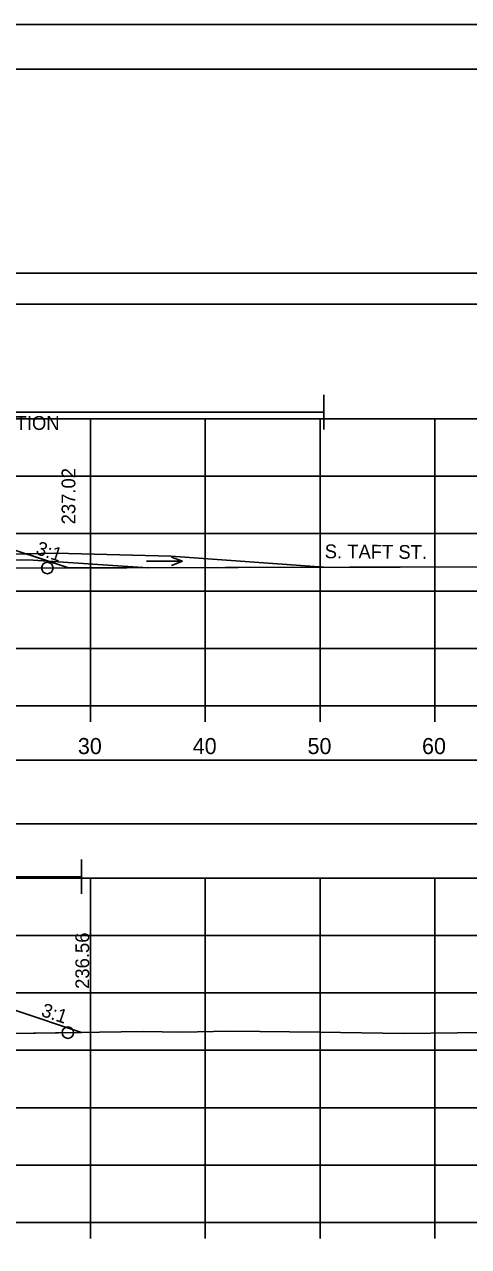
# Model space of a CAD drawing. Extents: x 1369627 to 1374022, y 380035 to 398173.
# Drawn here: x 1372122.8 to 1372161.5, y 389959.2 to 390065.7 of the extents above; entities that cross this region are included whole.
import ezdxf

# ---------------------------------------------------------------- set-up
doc = ezdxf.new("R2010")
doc.units = 0
for name, color, linetype in [('Default', 7, 'Continuous'), ('R_Alt Surface', 7, 'Continuous'), ('R_Axis', 7, 'Continuous'), ('R_Axis Annot', 7, 'Continuous'), ('R_Border', 7, 'Continuous'), ('R_Drive', 7, 'Continuous'), ('R_Exist Surface', 7, 'Continuous'), ('R_Fin Surface', 7, 'Continuous'), ('R_Grid', 7, 'Continuous'), ('R_MOT', 7, 'Continuous'), ('R_No Plot', 7, 'Continuous'), ('R_Water Annot', 7, 'Continuous'), ('R_Xsect Elev', 7, 'Continuous'), ('R_Xsect Slope', 7, 'Continuous'), ('T_Vehicle Path Lt Minor', 7, 'Continuous'), ('T_Vehicle Path Rt', 7, 'Continuous')]:
    doc.layers.add(name, color=color, linetype=linetype)

msp = doc.modelspace()

# ---------------------------------------------------------------- linework, layer by layer
at = {"layer": 'Default'}
for points in [[(1371948.53, 390041.3), (1372248.53, 390041.3), (1372248.53, 390044.01), (1371948.53, 390044.01)], [(1371948.53, 389996.05), (1372248.53, 389996.05), (1372248.53, 390001.57), (1371948.53, 390001.57)]]:
    msp.add_lwpolyline(points, close=True, dxfattribs=at)
at = {"layer": 'R_Axis'}
for p, q in [((1371948.53, 390006.31), (1372248.53, 390006.31)), ((1372128.53, 390004.91), (1372128.53, 390006.31)), ((1372138.53, 390004.91), (1372138.53, 390006.31)), ((1372148.53, 390004.91), (1372148.53, 390006.31)), ((1372158.53, 390004.91), (1372158.53, 390006.31)), ((1371948.53, 389961.31), (1372248.53, 389961.31)), ((1372128.53, 389959.91), (1372128.53, 389961.31)), ((1372138.53, 389959.91), (1372138.53, 389961.31)), ((1372148.53, 389959.91), (1372148.53, 389961.31)), ((1372158.53, 389959.91), (1372158.53, 389961.31))]:
    msp.add_line(p, q, dxfattribs=at)
at = {"layer": 'R_Border'}
msp.add_line((1371940.53, 390061.77), (1372256.71, 390061.77), dxfattribs=at)
at = {"layer": 'R_Drive'}
for p, q in [((1372113.53, 390019.36), (1372125.53, 390019.6)), ((1372125.53, 390019.6), (1372135.53, 390019.34)), ((1372135.53, 390019.34), (1372148.86, 390018.38))]:
    msp.add_line(p, q, dxfattribs=at)
at = {"layer": 'R_Exist Surface'}
for points in [[(1372113.38, 390018.3), (1372127.84, 390018.33), (1372131.71, 390018.33), (1372151.09, 390018.39), (1372155.51, 390018.39), (1372174.36, 390018.44)], [(1372119.73, 389977.74), (1372133.13, 389977.95), (1372136.44, 389977.89), (1372140.66, 389977.97), (1372148.49, 389977.9), (1372155.84, 389977.76), (1372165.16, 389977.88)]]:
    msp.add_lwpolyline(points, dxfattribs=at)
at = {"layer": 'R_Fin Surface'}
for points in [[(1372069.12, 390017.88), (1372075.02, 390019.85), (1372080.02, 390019.75), (1372083.02, 390019.69), (1372083.52, 390019.69), (1372083.53, 390019.19), (1372084.53, 390019.21), (1372086.53, 390019.25), (1372098.53, 390019.49), (1372110.53, 390019.25), (1372112.53, 390019.21), (1372113.53, 390019.19), (1372113.54, 390019.69), (1372114.04, 390019.69), (1372117.04, 390019.75), (1372122.04, 390019.85), (1372126.62, 390018.32)], [(1372070.54, 389978.28), (1372075.02, 389979.77), (1372080.02, 389979.67), (1372083.02, 389979.61), (1372083.52, 389979.61), (1372083.53, 389979.11), (1372084.53, 389979.13), (1372086.53, 389979.17), (1372098.53, 389979.41), (1372110.53, 389979.17), (1372112.53, 389979.13), (1372113.53, 389979.11), (1372113.54, 389979.61), (1372114.04, 389979.61), (1372117.04, 389979.67), (1372122.04, 389979.77), (1372127.75, 389977.87)]]:
    msp.add_lwpolyline(points, dxfattribs=at)
at = {"layer": 'R_Grid'}
for p, q in [((1371948.53, 390031.31), (1372248.53, 390031.31)), ((1372128.53, 390006.31), (1372128.53, 390031.31)), ((1372138.53, 390006.31), (1372138.53, 390031.31)), ((1372148.53, 390006.31), (1372148.53, 390031.31)), ((1372158.53, 390006.31), (1372158.53, 390031.31)), ((1371948.53, 390026.31), (1372248.53, 390026.31)), ((1371948.53, 390021.31), (1372248.53, 390021.31)), ((1371948.53, 390016.31), (1372248.53, 390016.31)), ((1371948.53, 390011.31), (1372248.53, 390011.31)), ((1371948.53, 390006.31), (1372248.53, 390006.31)), ((1371948.53, 389991.31), (1372248.53, 389991.31)), ((1372128.53, 389961.31), (1372128.53, 389991.31)), ((1372138.53, 389961.31), (1372138.53, 389991.31)), ((1372148.53, 389961.31), (1372148.53, 389991.31)), ((1372158.53, 389961.31), (1372158.53, 389991.31)), ((1371948.53, 389986.31), (1372248.53, 389986.31)), ((1371948.53, 389981.31), (1372248.53, 389981.31)), ((1371948.53, 389976.31), (1372248.53, 389976.31)), ((1371948.53, 389971.31), (1372248.53, 389971.31)), ((1371948.53, 389966.31), (1372248.53, 389966.31)), ((1371948.53, 389961.31), (1372248.53, 389961.31))]:
    msp.add_line(p, q, dxfattribs=at)
at = {"layer": 'R_MOT'}
for p, q in [((1372148.86, 390030.39), (1372148.86, 390033.39)), ((1372069.12, 390031.89), (1372148.86, 390031.89)), ((1372127.75, 389989.93), (1372127.75, 389992.93)), ((1372047.8, 389991.43), (1372127.75, 389991.43))]:
    msp.add_line(p, q, dxfattribs=at)
at = {"layer": 'R_No Plot'}
for p, q in [((1371928.13, 390065.66), (1372261.46, 390065.66)), ((1372123.53, 390018.99), (1372113.53, 390019.19)), ((1372133.54, 390018.33), (1372123.53, 390018.99))]:
    msp.add_line(p, q, dxfattribs=at)
for points in [[(1371928.12, 390065.66), (1372261.46, 390065.66), (1372261.46, 389852.32), (1371928.12, 389852.32)], [(1372174.45, 390061.77), (1372194.07, 390061.77), (1372194.07, 390051.89), (1372210.18, 390051.89), (1372233.38, 390051.89), (1372233.38, 390019.22), (1372256.59, 390019.22), (1372256.71, 389856.31), (1371940.53, 389856.31), (1371940.53, 390061.77)]]:
    msp.add_lwpolyline(points, close=True, dxfattribs=at)
for centre in [(1372124.78, 390018.32), (1372126.57, 389977.85)]:
    msp.add_circle(centre, 0.5, dxfattribs=at)
at = {"layer": 'R_Water Annot'}
for p, q in [((1372136.56, 390018.9), (1372135.6, 390019.25)), ((1372133.42, 390018.9), (1372136.56, 390018.9)), ((1372136.56, 390018.9), (1372135.6, 390018.55))]:
    msp.add_line(p, q, dxfattribs=at)
at = {"layer": 'T_Vehicle Path Lt Minor'}
for p, q in [((1372125.53, 390019.6), (1372122.95, 390019.55)), ((1372122.95, 390019.55), (1372126.62, 390018.32)), ((1372135.53, 390019.34), (1372125.53, 390019.6)), ((1372148.86, 390018.38), (1372135.53, 390019.34)), ((1372126.62, 390018.32), (1372127.84, 390018.33))]:
    msp.add_line(p, q, dxfattribs=at)
msp.add_lwpolyline([(1372127.84, 390018.33), (1372131.71, 390018.33), (1372148.86, 390018.38)], dxfattribs=at)
at = {"layer": 'T_Vehicle Path Rt'}
msp.add_line((1372115.03, 390018.3), (1372126.62, 390018.32), dxfattribs=at)
for points in [[(1372126.62, 390018.32), (1372122.04, 390019.85), (1372117.04, 390019.75), (1372114.04, 390019.69)], [(1372127.75, 389977.87), (1372122.04, 389979.77), (1372117.04, 389979.67), (1372114.04, 389979.61)], [(1372107.92, 389978.07), (1372108.29, 389978.05), (1372110.15, 389977.66), (1372110.77, 389977.59), (1372111.39, 389977.21), (1372114.12, 389975.98), (1372118.43, 389977.69), (1372118.66, 389977.75), (1372118.94, 389977.75), (1372119.73, 389977.74), (1372127.75, 389977.87)]]:
    msp.add_lwpolyline(points, dxfattribs=at)

# ---------------------------------------------------------------- texts
at = {"layer": 'R_Alt Surface'}
msp.add_text('S. TAFT ST.', height=1.2, rotation=359.5795, dxfattribs=at).set_placement((1372148.93, 390019.17))
at = {"layer": 'R_Axis Annot'}
for s, p in [('30', (1372127.44, 390002.11)), ('40', (1372137.44, 390002.11)), ('50', (1372147.44, 390002.11)), ('60', (1372157.41, 390002.11))]:
    msp.add_text(s, height=1.4, dxfattribs=at).set_placement(p)
at = {"layer": 'R_MOT'}
msp.add_text('CONSTRUCTION', height=1.2, dxfattribs=at).set_placement((1372112.92, 390030.35))
at = {"layer": 'R_Xsect Elev'}
for s, p in [('237.02', (1372127.22, 390022.12)), ('236.56', (1372128.42, 389981.66))]:
    msp.add_text(s, height=1.2, rotation=90, dxfattribs=at).set_placement(p)
at = {"layer": 'R_Xsect Slope'}
for p in [(1372123.7, 390019.55), (1372124.16, 389979.32)]:
    msp.add_text('3:1', height=1.2, rotation=341.5668, dxfattribs=at).set_placement(p)

doc.saveas('drawing.dxf')
